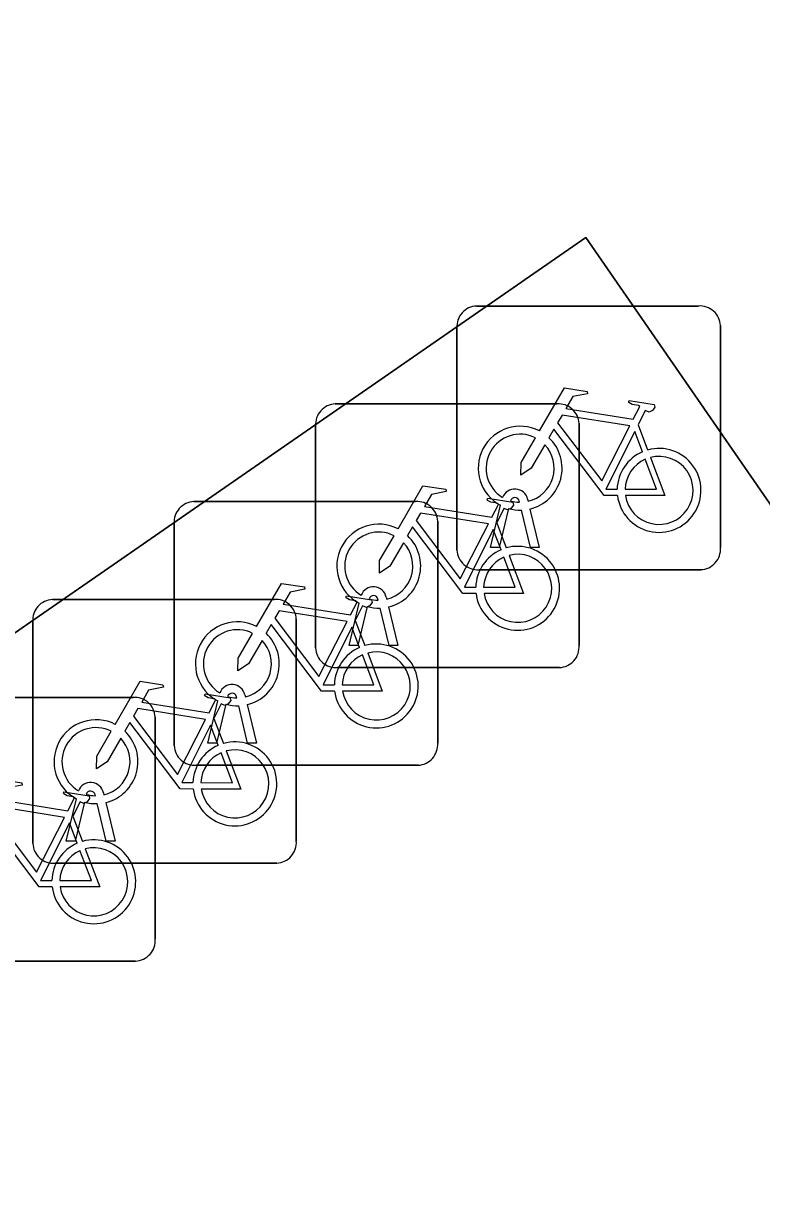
# Model space of a CAD drawing. Extents: x 162879 to 165540, y 384011 to 385181.
# Drawn here: x 164221.614 to 164224.414, y 384321.119 to 384325.535 of the extents above; entities that cross this region are included whole.
import ezdxf

# ---------------------------------------------------------------- set-up
doc = ezdxf.new("R2010")
doc.units = 0
for name, color, linetype in [('IMGEO_Fietsenrek', 7, 'Continuous'), ('IMGEO_Pand', 7, 'Continuous'), ('IMGEO_Voetpad_open', 7, 'Continuous')]:
    doc.layers.add(name, color=color, linetype=linetype)

msp = doc.modelspace()

# ---------------------------------------------------------------- linework, layer by layer
at = {"layer": 'IMGEO_Fietsenrek'}
for p, q in [((164223.3329, 384324.4635), (164224.1738, 384324.4635)), ((164224.1738, 384324.4635), (164223.3329, 384324.4635)), ((164223.2585, 384323.5389), (164223.2585, 384324.3798)), ((164223.2585, 384324.3798), (164223.2585, 384323.5389)), ((164224.2575, 384324.3891), (164224.2575, 384323.5482)), ((164224.2575, 384323.5482), (164224.2575, 384324.3891)), ((164222.7969, 384324.0925), (164223.6378, 384324.0925)), ((164223.6378, 384324.0925), (164222.7969, 384324.0925)), ((164222.7225, 384323.1679), (164222.7225, 384324.0088)), ((164222.7225, 384324.0088), (164222.7225, 384323.1679)), ((164223.7215, 384324.0181), (164223.7215, 384323.1772)), ((164223.7215, 384323.1772), (164223.7215, 384324.0181)), ((164223.9452, 384324.0132), (164223.9815, 384323.918)), ((164222.2609, 384323.7225), (164223.1018, 384323.7225)), ((164223.1018, 384323.7225), (164222.2609, 384323.7225)), ((164223.3855, 384323.5483), (164223.4238, 384323.7083)), ((164223.4959, 384323.7199), (164223.4949, 384323.7242)), ((164223.5266, 384323.7314), (164223.5284, 384323.7235)), ((164223.4542, 384323.6961), (164223.4189, 384323.5483)), ((164223.537, 384323.5483), (164223.5031, 384323.69)), ((164223.5354, 384323.6943), (164223.5704, 384323.5483)), ((164222.1865, 384322.7979), (164222.1865, 384323.6388)), ((164222.1865, 384323.6388), (164222.1865, 384322.7979)), ((164223.1855, 384323.6481), (164223.1855, 384322.8072)), ((164223.1855, 384322.8072), (164223.1855, 384323.6481)), ((164223.4092, 384323.6422), (164223.4455, 384323.547)), ((164223.4189, 384323.5483), (164223.3855, 384323.5483)), ((164223.5704, 384323.5483), (164223.537, 384323.5483)), ((164224.1831, 384323.4645), (164223.3422, 384323.4645)), ((164223.3422, 384323.4645), (164224.1831, 384323.4645)), ((164221.7249, 384323.3515), (164222.5658, 384323.3515)), ((164222.5658, 384323.3515), (164221.7249, 384323.3515)), ((164222.9599, 384323.3489), (164222.9589, 384323.3532)), ((164222.9906, 384323.3604), (164222.9924, 384323.3525)), ((164222.8495, 384323.1773), (164222.8878, 384323.3373)), ((164222.9182, 384323.3251), (164222.8829, 384323.1773)), ((164223.001, 384323.1773), (164222.9671, 384323.319)), ((164222.9994, 384323.3233), (164223.0344, 384323.1773)), ((164221.6505, 384322.4269), (164221.6505, 384323.2678)), ((164221.6505, 384323.2678), (164221.6505, 384322.4269)), ((164222.6495, 384323.2771), (164222.6495, 384322.4362)), ((164222.6495, 384322.4362), (164222.6495, 384323.2771)), ((164222.8732, 384323.2722), (164222.9095, 384323.177)), ((164222.8829, 384323.1773), (164222.8495, 384323.1773)), ((164223.0344, 384323.1773), (164223.001, 384323.1773)), ((164223.6471, 384323.0935), (164222.8062, 384323.0935)), ((164222.8062, 384323.0935), (164223.6471, 384323.0935)), ((164222.4546, 384322.9904), (164222.4564, 384322.9825)), ((164221.1899, 384322.9805), (164222.0308, 384322.9805)), ((164222.0308, 384322.9805), (164221.1899, 384322.9805)), ((164222.3135, 384322.8073), (164222.3518, 384322.9673)), ((164222.3822, 384322.9551), (164222.3469, 384322.8073)), ((164222.4239, 384322.9789), (164222.4229, 384322.9832)), ((164222.465, 384322.8073), (164222.4311, 384322.949)), ((164222.4634, 384322.9533), (164222.4984, 384322.8073)), ((164222.1145, 384322.9061), (164222.1145, 384322.0652)), ((164222.1145, 384322.0652), (164222.1145, 384322.9061)), ((164222.3372, 384322.9012), (164222.3735, 384322.806)), ((164222.3469, 384322.8073), (164222.3135, 384322.8073)), ((164222.4984, 384322.8073), (164222.465, 384322.8073)), ((164223.1111, 384322.7235), (164222.2702, 384322.7235)), ((164222.2702, 384322.7235), (164223.1111, 384322.7235)), ((164221.7775, 384322.4363), (164221.8158, 384322.5963)), ((164221.8879, 384322.6079), (164221.8869, 384322.6122)), ((164221.9186, 384322.6194), (164221.9204, 384322.6115)), ((164221.8462, 384322.5841), (164221.8109, 384322.4363)), ((164221.929, 384322.4363), (164221.8951, 384322.578)), ((164221.9274, 384322.5823), (164221.9624, 384322.4363)), ((164221.8022, 384322.5302), (164221.8385, 384322.435)), ((164221.8109, 384322.4363), (164221.7775, 384322.4363)), ((164221.9624, 384322.4363), (164221.929, 384322.4363)), ((164222.5751, 384322.3525), (164221.7342, 384322.3525)), ((164221.7342, 384322.3525), (164222.5751, 384322.3525)), ((164222.0401, 384321.9815), (164221.1992, 384321.9815)), ((164221.1992, 384321.9815), (164222.0401, 384321.9815))]:
    msp.add_line(p, q, dxfattribs=at)
for points in [[(164223.5711, 384323.9902), (164223.6658, 384324.1537), (164223.752, 384324.1399), (164223.7537, 384324.1312), (164223.6976, 384324.1203), (164223.6714, 384324.075), (164223.9266, 384324.0342)], [(164223.9266, 384324.0342), (164223.9516, 384324.083), (164223.9465, 384324.087), (164223.9233, 384324.0907), (164223.9106, 384324.0982), (164223.9096, 384324.1013), (164223.9118, 384324.1059), (164224.0066, 384324.0908), (164224.0089, 384324.0805), (164223.9995, 384324.0681), (164223.9871, 384324.0617), (164223.9726, 384324.0679), (164223.9452, 384324.0132)], [(164223.9137, 384324.009), (164223.6569, 384324.05), (164223.6402, 384324.0212), (164223.8072, 384323.8009), (164223.9137, 384324.009)], [(164223.5918, 384323.9377), (164223.5402, 384323.8485), (164223.5003, 384323.8225), (164223.5015, 384323.87), (164223.556, 384323.9642)], [(164223.8668, 384323.7455), (164223.8171, 384323.7456), (164223.6264, 384323.9973), (164223.6074, 384323.9645)], [(164223.9617, 384323.911), (164223.9324, 384323.9878), (164223.823, 384323.7697), (164223.8657, 384323.7696)], [(164223.8957, 384323.7695), (164224.0156, 384323.7693), (164223.9724, 384323.8829)], [(164223.9922, 384323.8898), (164224.0472, 384323.7452), (164223.8971, 384323.7455)], [(164223.0351, 384323.6192), (164223.1298, 384323.7827), (164223.216, 384323.7689), (164223.2177, 384323.7602), (164223.1616, 384323.7493), (164223.1354, 384323.704), (164223.3906, 384323.6632)], [(164223.3906, 384323.6632), (164223.4156, 384323.712), (164223.4105, 384323.716), (164223.3873, 384323.7197), (164223.3746, 384323.7272), (164223.3736, 384323.7303), (164223.3758, 384323.7349), (164223.4706, 384323.7198), (164223.4729, 384323.7095), (164223.4635, 384323.6971), (164223.4511, 384323.6907), (164223.4366, 384323.6969), (164223.4092, 384323.6422)], [(164223.3777, 384323.638), (164223.1209, 384323.679), (164223.1042, 384323.6502), (164223.2712, 384323.4299), (164223.3777, 384323.638)], [(164223.3308, 384323.3745), (164223.2811, 384323.3746), (164223.0904, 384323.6263), (164223.0714, 384323.5935)], [(164223.4257, 384323.54), (164223.3964, 384323.6168), (164223.287, 384323.3987), (164223.3297, 384323.3986)], [(164223.0558, 384323.5667), (164223.0042, 384323.4775), (164222.9643, 384323.4515), (164222.9655, 384323.499), (164223.02, 384323.5932)], [(164223.3597, 384323.3985), (164223.4796, 384323.3983), (164223.4364, 384323.5119)], [(164223.4562, 384323.5188), (164223.5112, 384323.3742), (164223.3611, 384323.3745)], [(164222.4991, 384323.2492), (164222.5938, 384323.4127), (164222.68, 384323.3989), (164222.6817, 384323.3902), (164222.6256, 384323.3793), (164222.5994, 384323.334), (164222.8546, 384323.2932)], [(164222.8546, 384323.2932), (164222.8796, 384323.342), (164222.8745, 384323.346), (164222.8513, 384323.3497), (164222.8386, 384323.3572), (164222.8376, 384323.3603), (164222.8398, 384323.3649), (164222.9346, 384323.3498), (164222.9369, 384323.3395), (164222.9275, 384323.3271), (164222.9151, 384323.3207), (164222.9006, 384323.3269), (164222.8732, 384323.2722)], [(164222.8417, 384323.268), (164222.5849, 384323.309), (164222.5682, 384323.2802), (164222.7352, 384323.0599), (164222.8417, 384323.268)], [(164222.7948, 384323.0045), (164222.7451, 384323.0046), (164222.5544, 384323.2563), (164222.5354, 384323.2235)], [(164222.5198, 384323.1967), (164222.4682, 384323.1075), (164222.4283, 384323.0815), (164222.4295, 384323.129), (164222.484, 384323.2232)], [(164222.8897, 384323.17), (164222.8604, 384323.2468), (164222.751, 384323.0287), (164222.7937, 384323.0286)], [(164222.8237, 384323.0285), (164222.9436, 384323.0283), (164222.9004, 384323.1419)], [(164222.9202, 384323.1488), (164222.9752, 384323.0042), (164222.8251, 384323.0045)], [(164221.9631, 384322.8782), (164222.0578, 384323.0417), (164222.144, 384323.0279), (164222.1457, 384323.0192), (164222.0896, 384323.0083), (164222.0634, 384322.963), (164222.3186, 384322.9222)], [(164222.3186, 384322.9222), (164222.3436, 384322.971), (164222.3385, 384322.975), (164222.3153, 384322.9787), (164222.3026, 384322.9862), (164222.3016, 384322.9893), (164222.3038, 384322.9939), (164222.3986, 384322.9788), (164222.4009, 384322.9685), (164222.3915, 384322.9561), (164222.3791, 384322.9497), (164222.3646, 384322.9559), (164222.3372, 384322.9012)], [(164222.3057, 384322.897), (164222.0489, 384322.938), (164222.0322, 384322.9092), (164222.1992, 384322.6889), (164222.3057, 384322.897)], [(164222.2588, 384322.6335), (164222.2091, 384322.6336), (164222.0184, 384322.8853), (164221.9994, 384322.8525)], [(164222.3537, 384322.799), (164222.3244, 384322.8758), (164222.215, 384322.6577), (164222.2577, 384322.6576)], [(164221.9838, 384322.8257), (164221.9322, 384322.7365), (164221.8923, 384322.7105), (164221.8935, 384322.758), (164221.948, 384322.8522)], [(164222.2877, 384322.6575), (164222.4076, 384322.6573), (164222.3644, 384322.7709)], [(164222.3842, 384322.7778), (164222.4392, 384322.6332), (164222.2891, 384322.6335)], [(164221.4281, 384322.5072), (164221.5228, 384322.6707), (164221.609, 384322.6569), (164221.6107, 384322.6482), (164221.5546, 384322.6373), (164221.5284, 384322.592), (164221.7836, 384322.5512)], [(164221.7836, 384322.5512), (164221.8086, 384322.6), (164221.8035, 384322.604), (164221.7803, 384322.6077), (164221.7676, 384322.6152), (164221.7666, 384322.6183), (164221.7688, 384322.6229), (164221.8636, 384322.6078), (164221.8659, 384322.5975), (164221.8565, 384322.5851), (164221.8441, 384322.5787), (164221.8296, 384322.5849), (164221.8022, 384322.5302)], [(164221.7707, 384322.526), (164221.5139, 384322.567), (164221.4972, 384322.5382), (164221.6642, 384322.3179), (164221.7707, 384322.526)], [(164221.7238, 384322.2625), (164221.6741, 384322.2626), (164221.4834, 384322.5143), (164221.4644, 384322.4815)], [(164221.8187, 384322.428), (164221.7894, 384322.5048), (164221.68, 384322.2867), (164221.7227, 384322.2866)], [(164221.7527, 384322.2865), (164221.8726, 384322.2863), (164221.8294, 384322.3999)], [(164221.8492, 384322.4068), (164221.9042, 384322.2622), (164221.7541, 384322.2625)]]:
    msp.add_lwpolyline(points, dxfattribs=at)
for centre, radius, start, end in [((164223.3362, 384324.3856), 0.0779, 92.4484, 184.2845), ((164223.3362, 384324.3856), 0.0779, 92.4484, 184.2845), ((164224.1796, 384324.3858), 0.0779, 2.4484, 94.2845), ((164224.1796, 384324.3858), 0.0779, 2.4484, 94.2845), ((164222.8002, 384324.0146), 0.0779, 92.4484, 184.2845), ((164222.8002, 384324.0146), 0.0779, 92.4484, 184.2845), ((164223.6436, 384324.0148), 0.0779, 2.4484, 94.2845), ((164223.6436, 384324.0148), 0.0779, 2.4484, 94.2845), ((164223.4981, 384323.8489), 0.159, 62.6766, 242.1369), ((164223.4981, 384323.8489), 0.129, 63.3192, 238.903), ((164223.4981, 384323.8489), 0.159, 283.5766, 46.6042), ((164223.4981, 384323.8489), 0.129, 283.6043, 43.4302), ((164224.0247, 384323.7649), 0.159, 187.0065, 105.7708), ((164224.0247, 384323.7649), 0.159, 113.3408, 178.3217), ((164224.0247, 384323.7649), 0.129, 113.923, 177.9556), ((164224.0247, 384323.7649), 0.129, 188.6715, 104.5883), ((164223.4779, 384323.7203), 0.0499, 12.8025, 158.6934), ((164222.2642, 384323.6446), 0.0779, 92.4484, 184.2845), ((164222.2642, 384323.6446), 0.0779, 92.4484, 184.2845), ((164223.1076, 384323.6448), 0.0779, 2.4484, 94.2845), ((164223.1076, 384323.6448), 0.0779, 2.4484, 94.2845), ((164223.4779, 384323.7203), 0.0174, 12.8025, 163.4502), ((164223.4981, 384323.8489), 0.129, 253.415, 269.0204), ((164223.4981, 384323.8489), 0.159, 253.9967, 271.7867), ((164222.9621, 384323.4779), 0.159, 62.6766, 242.1369), ((164222.9621, 384323.4779), 0.129, 63.3192, 238.903), ((164222.9621, 384323.4779), 0.129, 283.6043, 43.4302), ((164222.9621, 384323.4779), 0.159, 283.5766, 46.6042), ((164223.3364, 384323.5422), 0.0779, 182.4484, 274.2845), ((164223.3364, 384323.5422), 0.0779, 182.4484, 274.2845), ((164223.4887, 384323.3939), 0.159, 113.3408, 178.3217), ((164223.4887, 384323.3939), 0.159, 187.0065, 105.7708), ((164223.4887, 384323.3939), 0.129, 188.6715, 104.5883), ((164224.1798, 384323.5424), 0.0779, 272.4484, 4.2845), ((164224.1798, 384323.5424), 0.0779, 272.4484, 4.2845), ((164223.4887, 384323.3939), 0.129, 113.923, 177.9556), ((164222.9419, 384323.3493), 0.0499, 12.8025, 158.6934), ((164221.7282, 384323.2736), 0.0779, 92.4484, 184.2845), ((164221.7282, 384323.2736), 0.0779, 92.4484, 184.2845), ((164222.5716, 384323.2738), 0.0779, 2.4484, 94.2845), ((164222.5716, 384323.2738), 0.0779, 2.4484, 94.2845), ((164222.9419, 384323.3493), 0.0174, 12.8025, 163.4502), ((164222.9621, 384323.4779), 0.129, 253.415, 269.0204), ((164222.9621, 384323.4779), 0.159, 253.9967, 271.7867), ((164222.4261, 384323.1079), 0.159, 62.6766, 242.1369), ((164222.4261, 384323.1079), 0.129, 63.3192, 238.903), ((164222.4261, 384323.1079), 0.159, 283.5766, 46.6042), ((164222.4261, 384323.1079), 0.129, 283.6043, 43.4302), ((164222.8004, 384323.1712), 0.0779, 182.4484, 274.2845), ((164222.8004, 384323.1712), 0.0779, 182.4484, 274.2845), ((164222.9527, 384323.0239), 0.159, 113.3408, 178.3217), ((164222.9527, 384323.0239), 0.159, 187.0065, 105.7708), ((164223.6438, 384323.1714), 0.0779, 272.4484, 4.2845), ((164223.6438, 384323.1714), 0.0779, 272.4484, 4.2845), ((164222.9527, 384323.0239), 0.129, 113.923, 177.9556), ((164222.9527, 384323.0239), 0.129, 188.6715, 104.5883), ((164222.4059, 384322.9793), 0.0499, 12.8025, 158.6934), ((164222.4059, 384322.9793), 0.0174, 12.8025, 163.4502), ((164222.0366, 384322.9028), 0.0779, 2.4484, 94.2845), ((164222.0366, 384322.9028), 0.0779, 2.4484, 94.2845), ((164222.4261, 384323.1079), 0.159, 253.9967, 271.7867), ((164222.4261, 384323.1079), 0.129, 253.415, 269.0204), ((164221.8901, 384322.7369), 0.159, 62.6766, 242.1369), ((164221.8901, 384322.7369), 0.129, 63.3192, 238.903), ((164221.8901, 384322.7369), 0.129, 283.6043, 43.4302), ((164221.8901, 384322.7369), 0.159, 283.5766, 46.6042), ((164222.2644, 384322.8012), 0.0779, 182.4484, 274.2845), ((164222.2644, 384322.8012), 0.0779, 182.4484, 274.2845), ((164222.4167, 384322.6529), 0.159, 113.3408, 178.3217), ((164222.4167, 384322.6529), 0.159, 187.0065, 105.7708), ((164222.4167, 384322.6529), 0.129, 113.923, 177.9556), ((164222.4167, 384322.6529), 0.129, 188.6715, 104.5883), ((164223.1078, 384322.8014), 0.0779, 272.4484, 4.2845), ((164223.1078, 384322.8014), 0.0779, 272.4484, 4.2845), ((164221.8699, 384322.6083), 0.0499, 12.8025, 158.6934), ((164221.8699, 384322.6083), 0.0174, 12.8025, 163.4502), ((164221.8901, 384322.7369), 0.129, 253.415, 269.0204), ((164221.8901, 384322.7369), 0.159, 253.9967, 271.7867), ((164221.7284, 384322.4302), 0.0779, 182.4484, 274.2845), ((164221.7284, 384322.4302), 0.0779, 182.4484, 274.2845), ((164221.8817, 384322.2819), 0.159, 113.3408, 178.3217), ((164221.8817, 384322.2819), 0.159, 187.0065, 105.7708), ((164222.5718, 384322.4304), 0.0779, 272.4484, 4.2845), ((164222.5718, 384322.4304), 0.0779, 272.4484, 4.2845), ((164221.8817, 384322.2819), 0.129, 113.923, 177.9556), ((164221.8817, 384322.2819), 0.129, 188.6715, 104.5883), ((164222.0368, 384322.0594), 0.0779, 272.4484, 4.2845), ((164222.0368, 384322.0594), 0.0779, 272.4484, 4.2845)]:
    msp.add_arc(centre, radius, start, end, dxfattribs=at)
at = {"layer": 'IMGEO_Pand'}
msp.add_lwpolyline([(164228.374, 384327.966), (164232.592, 384330.883), (164230.475, 384333.944), (164229.747, 384334.996), (164226.813, 384339.238), (164213.844, 384330.259), (164213.634, 384330.114), (164216.614, 384325.869), (164218.506, 384323.135), (164219.459, 384321.757), (164223.747, 384324.723), (164224.845, 384323.136), (164226.229, 384324.093), (164226.594, 384324.346), (164227.627, 384325.06), (164227.941, 384325.277), (164229.492, 384326.35)], close=True, dxfattribs=at)
at = {"layer": 'IMGEO_Voetpad_open'}
msp.add_lwpolyline([(164246.201, 384348.47), (164230.475, 384333.944), (164232.592, 384330.883), (164228.374, 384327.966), (164229.492, 384326.35), (164227.941, 384325.277), (164228.685, 384324.106), (164228.324, 384323.865), (164227.627, 384325.06), (164226.594, 384324.346), (164227.331, 384323.168), (164226.976, 384322.915), (164226.229, 384324.093), (164224.845, 384323.136), (164223.747, 384324.723), (164219.459, 384321.757), (164218.506, 384323.135), (164211.876, 384318.811)], dxfattribs=at)

doc.saveas('drawing.dxf')
